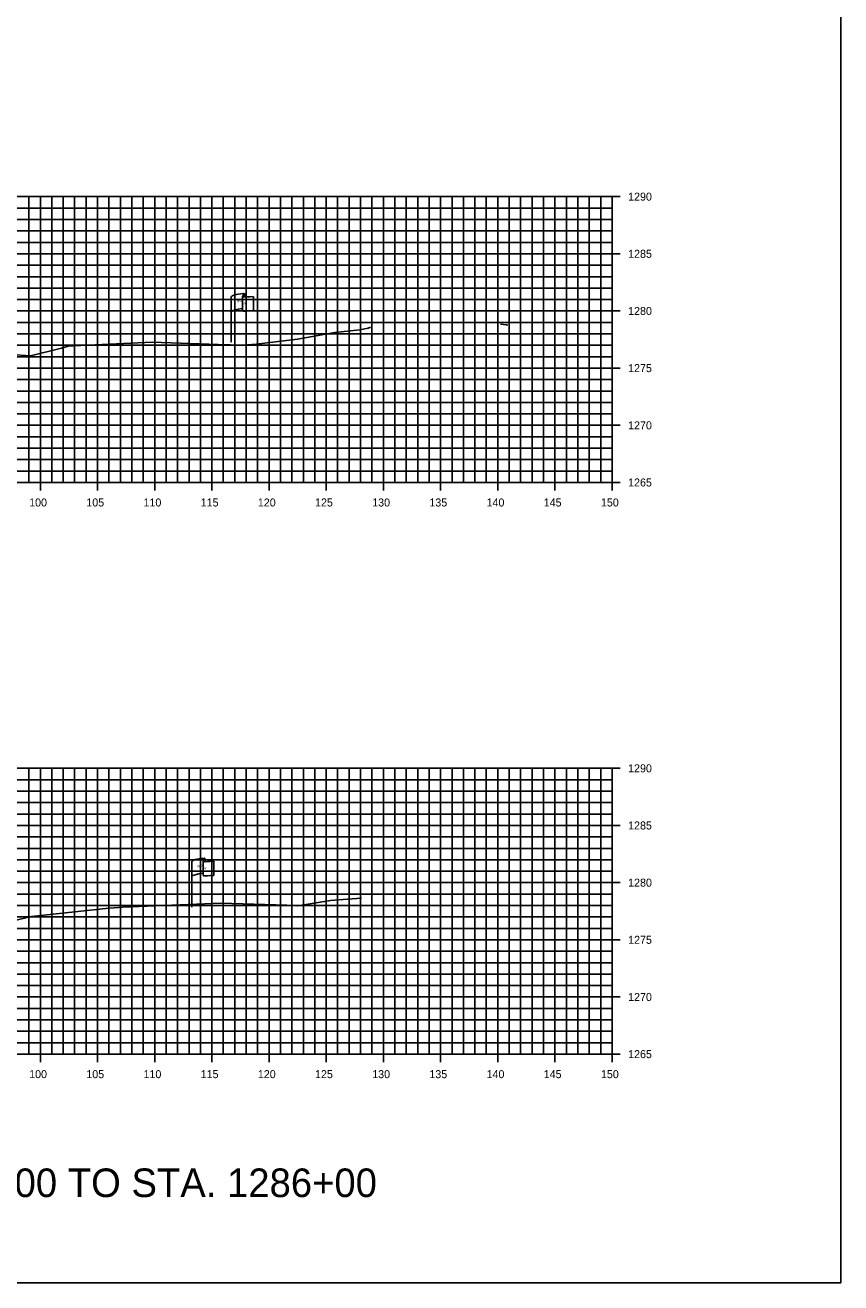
# Model space of a CAD drawing. Extents: x 674939 to 678919, y 750652 to 765176.
# Drawn here: x 678847.2 to 678918.5, y 763116.3 to 763226.3 of the extents above; entities that cross this region are included whole.
import ezdxf

# ---------------------------------------------------------------- set-up
doc = ezdxf.new("R2010")
doc.units = 0
for name, color, linetype in [('R_Axis', 7, 'Continuous'), ('R_Axis Annot', 7, 'Continuous'), ('R_Draft', 7, 'Continuous'), ('R_Exist Surface', 7, 'Continuous'), ('R_Grid', 7, 'Continuous'), ('R_No Plot', 7, 'Continuous'), ('S_EXIST_ROW', 7, 'Continuous')]:
    doc.layers.add(name, color=color, linetype=linetype)

msp = doc.modelspace()

# ---------------------------------------------------------------- linework, layer by layer
at = {"layer": 'R_Axis'}
for p, q in [((678899.23, 763211.29), (678897.83, 763211.29)), ((678898.53, 763186.29), (678898.53, 763211.29)), ((678899.23, 763206.29), (678897.83, 763206.29)), ((678899.23, 763201.29), (678897.83, 763201.29)), ((678899.23, 763196.29), (678897.83, 763196.29)), ((678899.23, 763191.29), (678897.83, 763191.29)), ((678848.53, 763185.59), (678848.53, 763186.99)), ((678853.53, 763185.59), (678853.53, 763186.99)), ((678858.53, 763185.59), (678858.53, 763186.99)), ((678863.53, 763185.59), (678863.53, 763186.99)), ((678868.53, 763185.59), (678868.53, 763186.99)), ((678873.53, 763185.59), (678873.53, 763186.99)), ((678878.53, 763185.59), (678878.53, 763186.99)), ((678883.53, 763185.59), (678883.53, 763186.99)), ((678888.53, 763185.59), (678888.53, 763186.99)), ((678893.53, 763185.59), (678893.53, 763186.99)), ((678898.53, 763185.59), (678898.53, 763186.99)), ((678598.53, 763186.29), (678898.53, 763186.29)), ((678899.23, 763186.29), (678897.83, 763186.29)), ((678899.23, 763161.29), (678897.83, 763161.29)), ((678898.53, 763136.29), (678898.53, 763161.29)), ((678899.23, 763156.29), (678897.83, 763156.29)), ((678899.23, 763151.29), (678897.83, 763151.29)), ((678899.23, 763146.29), (678897.83, 763146.29)), ((678899.23, 763141.29), (678897.83, 763141.29)), ((678598.53, 763136.29), (678898.53, 763136.29)), ((678848.53, 763135.59), (678848.53, 763136.99)), ((678853.53, 763135.59), (678853.53, 763136.99)), ((678858.53, 763135.59), (678858.53, 763136.99)), ((678863.53, 763135.59), (678863.53, 763136.99)), ((678868.53, 763135.59), (678868.53, 763136.99)), ((678873.53, 763135.59), (678873.53, 763136.99)), ((678878.53, 763135.59), (678878.53, 763136.99)), ((678883.53, 763135.59), (678883.53, 763136.99)), ((678888.53, 763135.59), (678888.53, 763136.99)), ((678893.53, 763135.59), (678893.53, 763136.99)), ((678899.23, 763136.29), (678897.83, 763136.29)), ((678898.53, 763135.59), (678898.53, 763136.99))]:
    msp.add_line(p, q, dxfattribs=at)
at = {"layer": 'R_Exist Surface'}
for points in [[(678845.95, 763197.49), (678847.68, 763197.37), (678850.38, 763198.05), (678850.96, 763198.2), (678852.08, 763198.28), (678858.32, 763198.56), (678864.09, 763198.37), (678866.27, 763198.3), (678867.41, 763198.4), (678871.03, 763198.81), (678874.29, 763199.41), (678876.46, 763199.63), (678877.19, 763199.78), (678877.39, 763199.87)], [(678888.76, 763200.15), (678889.27, 763200.08), (678889.3, 763200.09), (678889.4, 763200.06)], [(678846.15, 763147.94), (678847.76, 763148.32), (678854.52, 763149.05), (678854.99, 763149.1), (678855.74, 763149.14), (678864.31, 763149.51), (678870.08, 763149.32), (678870.99, 763149.26), (678871.21, 763149.3), (678873.89, 763149.73), (678875.4, 763149.85), (678876.6, 763149.93)]]:
    msp.add_lwpolyline(points, dxfattribs=at)
at = {"layer": 'R_Grid'}
for p, q in [((678598.53, 763211.29), (678898.53, 763211.29)), ((678847.53, 763186.29), (678847.53, 763211.29)), ((678848.53, 763186.29), (678848.53, 763211.29)), ((678849.53, 763186.29), (678849.53, 763211.29)), ((678850.53, 763186.29), (678850.53, 763211.29)), ((678851.53, 763186.29), (678851.53, 763211.29)), ((678852.53, 763186.29), (678852.53, 763211.29)), ((678853.53, 763186.29), (678853.53, 763211.29)), ((678854.53, 763186.29), (678854.53, 763211.29)), ((678855.53, 763186.29), (678855.53, 763211.29)), ((678856.53, 763186.29), (678856.53, 763211.29)), ((678857.53, 763186.29), (678857.53, 763211.29)), ((678858.53, 763186.29), (678858.53, 763211.29)), ((678859.53, 763186.29), (678859.53, 763211.29)), ((678860.53, 763186.29), (678860.53, 763211.29)), ((678861.53, 763186.29), (678861.53, 763211.29)), ((678862.53, 763186.29), (678862.53, 763211.29)), ((678863.53, 763186.29), (678863.53, 763211.29)), ((678864.53, 763186.29), (678864.53, 763211.29)), ((678865.53, 763186.29), (678865.53, 763211.29)), ((678866.53, 763186.29), (678866.53, 763211.29)), ((678867.53, 763186.29), (678867.53, 763211.29)), ((678868.53, 763186.29), (678868.53, 763211.29)), ((678869.53, 763186.29), (678869.53, 763211.29)), ((678870.53, 763186.29), (678870.53, 763211.29)), ((678871.53, 763186.29), (678871.53, 763211.29)), ((678872.53, 763186.29), (678872.53, 763211.29)), ((678873.53, 763186.29), (678873.53, 763211.29)), ((678874.53, 763186.29), (678874.53, 763211.29)), ((678875.53, 763186.29), (678875.53, 763211.29)), ((678876.53, 763186.29), (678876.53, 763211.29)), ((678877.53, 763186.29), (678877.53, 763211.29)), ((678878.53, 763186.29), (678878.53, 763211.29)), ((678879.53, 763186.29), (678879.53, 763211.29)), ((678880.53, 763186.29), (678880.53, 763211.29)), ((678881.53, 763186.29), (678881.53, 763211.29)), ((678882.53, 763186.29), (678882.53, 763211.29)), ((678883.53, 763186.29), (678883.53, 763211.29)), ((678884.53, 763186.29), (678884.53, 763211.29)), ((678885.53, 763186.29), (678885.53, 763211.29)), ((678886.53, 763186.29), (678886.53, 763211.29)), ((678887.53, 763186.29), (678887.53, 763211.29)), ((678888.53, 763186.29), (678888.53, 763211.29)), ((678889.53, 763186.29), (678889.53, 763211.29)), ((678890.53, 763186.29), (678890.53, 763211.29)), ((678891.53, 763186.29), (678891.53, 763211.29)), ((678892.53, 763186.29), (678892.53, 763211.29)), ((678893.53, 763186.29), (678893.53, 763211.29)), ((678894.53, 763186.29), (678894.53, 763211.29)), ((678895.53, 763186.29), (678895.53, 763211.29)), ((678896.53, 763186.29), (678896.53, 763211.29)), ((678897.53, 763186.29), (678897.53, 763211.29)), ((678898.53, 763186.29), (678898.53, 763211.29)), ((678598.53, 763210.29), (678898.53, 763210.29)), ((678598.53, 763209.29), (678898.53, 763209.29)), ((678598.53, 763208.29), (678898.53, 763208.29)), ((678598.53, 763207.29), (678898.53, 763207.29)), ((678598.53, 763206.29), (678898.53, 763206.29)), ((678598.53, 763205.29), (678898.53, 763205.29)), ((678598.53, 763204.29), (678898.53, 763204.29)), ((678598.53, 763203.29), (678898.53, 763203.29)), ((678598.53, 763202.29), (678898.53, 763202.29)), ((678598.53, 763201.29), (678898.53, 763201.29)), ((678598.53, 763200.29), (678898.53, 763200.29)), ((678598.53, 763199.29), (678898.53, 763199.29)), ((678598.53, 763198.29), (678898.53, 763198.29)), ((678598.53, 763197.29), (678898.53, 763197.29)), ((678598.53, 763196.29), (678898.53, 763196.29)), ((678598.53, 763195.29), (678898.53, 763195.29)), ((678598.53, 763194.29), (678898.53, 763194.29)), ((678598.53, 763193.29), (678898.53, 763193.29)), ((678598.53, 763192.29), (678898.53, 763192.29)), ((678598.53, 763191.29), (678898.53, 763191.29)), ((678598.53, 763190.29), (678898.53, 763190.29)), ((678598.53, 763189.29), (678898.53, 763189.29)), ((678598.53, 763188.29), (678898.53, 763188.29)), ((678598.53, 763187.29), (678898.53, 763187.29)), ((678598.53, 763186.29), (678898.53, 763186.29)), ((678598.53, 763161.29), (678898.53, 763161.29)), ((678598.53, 763160.29), (678898.53, 763160.29)), ((678847.53, 763136.29), (678847.53, 763161.29)), ((678848.53, 763136.29), (678848.53, 763161.29)), ((678849.53, 763136.29), (678849.53, 763161.29)), ((678850.53, 763136.29), (678850.53, 763161.29)), ((678851.53, 763136.29), (678851.53, 763161.29)), ((678852.53, 763136.29), (678852.53, 763161.29)), ((678853.53, 763136.29), (678853.53, 763161.29)), ((678854.53, 763136.29), (678854.53, 763161.29)), ((678855.53, 763136.29), (678855.53, 763161.29)), ((678856.53, 763136.29), (678856.53, 763161.29)), ((678857.53, 763136.29), (678857.53, 763161.29)), ((678858.53, 763136.29), (678858.53, 763161.29)), ((678859.53, 763136.29), (678859.53, 763161.29)), ((678860.53, 763136.29), (678860.53, 763161.29)), ((678861.53, 763136.29), (678861.53, 763161.29)), ((678862.53, 763136.29), (678862.53, 763161.29)), ((678863.53, 763136.29), (678863.53, 763161.29)), ((678864.53, 763136.29), (678864.53, 763161.29)), ((678865.53, 763136.29), (678865.53, 763161.29)), ((678866.53, 763136.29), (678866.53, 763161.29)), ((678867.53, 763136.29), (678867.53, 763161.29)), ((678868.53, 763136.29), (678868.53, 763161.29)), ((678869.53, 763136.29), (678869.53, 763161.29)), ((678870.53, 763136.29), (678870.53, 763161.29)), ((678871.53, 763136.29), (678871.53, 763161.29)), ((678872.53, 763136.29), (678872.53, 763161.29)), ((678873.53, 763136.29), (678873.53, 763161.29)), ((678874.53, 763136.29), (678874.53, 763161.29)), ((678875.53, 763136.29), (678875.53, 763161.29)), ((678876.53, 763136.29), (678876.53, 763161.29)), ((678877.53, 763136.29), (678877.53, 763161.29)), ((678878.53, 763136.29), (678878.53, 763161.29)), ((678879.53, 763136.29), (678879.53, 763161.29)), ((678880.53, 763136.29), (678880.53, 763161.29)), ((678881.53, 763136.29), (678881.53, 763161.29)), ((678882.53, 763136.29), (678882.53, 763161.29)), ((678883.53, 763136.29), (678883.53, 763161.29)), ((678884.53, 763136.29), (678884.53, 763161.29)), ((678885.53, 763136.29), (678885.53, 763161.29)), ((678886.53, 763136.29), (678886.53, 763161.29)), ((678887.53, 763136.29), (678887.53, 763161.29)), ((678888.53, 763136.29), (678888.53, 763161.29)), ((678889.53, 763136.29), (678889.53, 763161.29)), ((678890.53, 763136.29), (678890.53, 763161.29)), ((678891.53, 763136.29), (678891.53, 763161.29)), ((678892.53, 763136.29), (678892.53, 763161.29)), ((678893.53, 763136.29), (678893.53, 763161.29)), ((678894.53, 763136.29), (678894.53, 763161.29)), ((678895.53, 763136.29), (678895.53, 763161.29)), ((678896.53, 763136.29), (678896.53, 763161.29)), ((678897.53, 763136.29), (678897.53, 763161.29)), ((678898.53, 763136.29), (678898.53, 763161.29)), ((678598.53, 763159.29), (678898.53, 763159.29)), ((678598.53, 763158.29), (678898.53, 763158.29)), ((678598.53, 763157.29), (678898.53, 763157.29)), ((678598.53, 763156.29), (678898.53, 763156.29)), ((678598.53, 763155.29), (678898.53, 763155.29)), ((678598.53, 763154.29), (678898.53, 763154.29)), ((678598.53, 763153.29), (678898.53, 763153.29)), ((678598.53, 763152.29), (678898.53, 763152.29)), ((678598.53, 763151.29), (678898.53, 763151.29)), ((678598.53, 763150.29), (678898.53, 763150.29)), ((678598.53, 763149.29), (678898.53, 763149.29)), ((678598.53, 763148.29), (678898.53, 763148.29)), ((678598.53, 763147.29), (678898.53, 763147.29)), ((678598.53, 763146.29), (678898.53, 763146.29)), ((678598.53, 763145.29), (678898.53, 763145.29)), ((678598.53, 763144.29), (678898.53, 763144.29)), ((678598.53, 763143.29), (678898.53, 763143.29)), ((678598.53, 763142.29), (678898.53, 763142.29)), ((678598.53, 763141.29), (678898.53, 763141.29)), ((678598.53, 763140.29), (678898.53, 763140.29)), ((678598.53, 763139.29), (678898.53, 763139.29)), ((678598.53, 763138.29), (678898.53, 763138.29)), ((678598.53, 763137.29), (678898.53, 763137.29)), ((678598.53, 763136.29), (678898.53, 763136.29))]:
    msp.add_line(p, q, dxfattribs=at)
at = {"layer": 'R_No Plot'}
msp.add_lwpolyline([(678578.53, 763116.29), (678918.53, 763116.29), (678918.53, 763336.29), (678578.53, 763336.29)], close=True, dxfattribs=at)
at = {"layer": 'S_EXIST_ROW'}
for p, q in [((678865.22, 763198.55), (678865.22, 763202.5)), ((678866.22, 763202.59), (678866.22, 763202.58)), ((678866.22, 763202.58), (678866.22, 763201.35)), ((678866.39, 763202.75), (678866.39, 763202.51)), ((678867.16, 763202.56), (678867.16, 763201.32)), ((678861.77, 763149.16), (678861.77, 763153.11)), ((678862.76, 763153.2), (678862.76, 763153.19)), ((678862.76, 763153.19), (678862.76, 763151.96)), ((678862.93, 763153.36), (678862.93, 763153.12)), ((678863.7, 763153.16), (678863.7, 763151.92))]:
    msp.add_line(p, q, dxfattribs=at)
for centre, radius, start, end in [((678866.3, 763202.59), 0.078, 88.6458, 274.2828), ((678866.31, 763202.75), 0.0783, 263.0712, 93.9564), ((678866.3, 763201.35), 0.0783, 180, 273.9564), ((678862.84, 763153.2), 0.078, 88.6458, 274.2828), ((678862.85, 763153.36), 0.0783, 263.0712, 93.9564), ((678862.84, 763151.96), 0.0783, 180, 273.9564)]:
    msp.add_arc(centre, radius, start, end, dxfattribs=at)
for centre, major_axis, ratio, start_param, end_param in [((678866.81, 763202.54), (-1.58, -0.04), 0.19887, 5.030368, 6.283185), ((678867.51, 763202.66), (-1.23, -0.13), 0.052933, 0.159456, 1.268315), ((678866.8, 763201.22), (-1.58, -0.04), 0.19887, 5.083035, 6.194897), ((678867.51, 763201.42), (-1.23, -0.13), 0.052933, 0.159456, 1.268315), ((678863.35, 763153.15), (-1.58, -0.04), 0.19887, 5.030368, 6.283185), ((678864.06, 763153.27), (-1.23, -0.13), 0.052933, 0.159456, 1.268315), ((678863.34, 763151.83), (-1.58, -0.04), 0.19887, 5.083035, 6.194897), ((678864.06, 763152.03), (-1.23, -0.13), 0.052933, 0.159456, 1.268315)]:
    msp.add_ellipse(centre, major_axis=major_axis, ratio=ratio, start_param=start_param, end_param=end_param, dxfattribs=at)

# ---------------------------------------------------------------- texts
at = {"layer": 'R_Axis Annot'}
for s, p in [('1290', (678899.93, 763210.94)), ('1285', (678899.93, 763205.94)), ('1280', (678899.93, 763200.94)), ('1275', (678899.93, 763195.94)), ('1270', (678899.93, 763190.94)), ('1265', (678899.93, 763185.94)), ('100', (678847.55, 763184.19)), ('105', (678852.55, 763184.19)), ('110', (678857.55, 763184.19)), ('115', (678862.55, 763184.19)), ('120', (678867.55, 763184.19)), ('125', (678872.55, 763184.19)), ('130', (678877.55, 763184.19)), ('135', (678882.55, 763184.19)), ('140', (678887.55, 763184.19)), ('145', (678892.55, 763184.19)), ('150', (678897.55, 763184.19)), ('1290', (678899.93, 763160.94)), ('1285', (678899.93, 763155.94)), ('1280', (678899.93, 763150.94)), ('1275', (678899.93, 763145.94)), ('1270', (678899.93, 763140.94)), ('1265', (678899.93, 763135.94)), ('100', (678847.55, 763134.19)), ('105', (678852.55, 763134.19)), ('110', (678857.55, 763134.19)), ('115', (678862.55, 763134.19)), ('120', (678867.55, 763134.19)), ('125', (678872.55, 763134.19)), ('130', (678877.55, 763134.19)), ('135', (678882.55, 763134.19)), ('140', (678887.55, 763134.19)), ('145', (678892.55, 763134.19)), ('150', (678897.55, 763134.19))]:
    msp.add_text(s, height=0.7, dxfattribs=at).set_placement(p)
at = {"layer": 'R_Draft'}
msp.add_text('STA. 1283+00 TO STA. 1286+00', height=2.5, dxfattribs=at).set_placement((678828.53, 763123.79))
at = {"layer": 'S_EXIST_ROW'}
for s, height, rotation, p in [('R ', 0.2, 9.9884, (678865.74, 763202)), (' O', 0.2, 9.9884, (678865.89, 763202.05)), ('W', 0.2, 351.1788, (678866.22, 763201.88)), ('DWB 11-9-07', 0.01, 90, (678866.39, 763202.51)), ('DWB 11-9-07', 0.01, 5.0717, (678867.05, 763201.31)), ('DWB 11-9-07', 0.01, 90, (678865.22, 763198.55)), ('R ', 0.2, 9.9884, (678862.29, 763152.61)), (' O', 0.2, 9.9884, (678862.43, 763152.65)), ('W', 0.2, 351.1788, (678862.76, 763152.48)), ('DWB 11-9-07', 0.01, 90, (678862.93, 763153.12)), ('DWB 11-9-07', 0.01, 5.0717, (678863.6, 763151.92)), ('DWB 11-9-07', 0.01, 90, (678861.76, 763149.16))]:
    msp.add_text(s, height=height, rotation=rotation, dxfattribs=at).set_placement(p)

doc.saveas('drawing.dxf')
